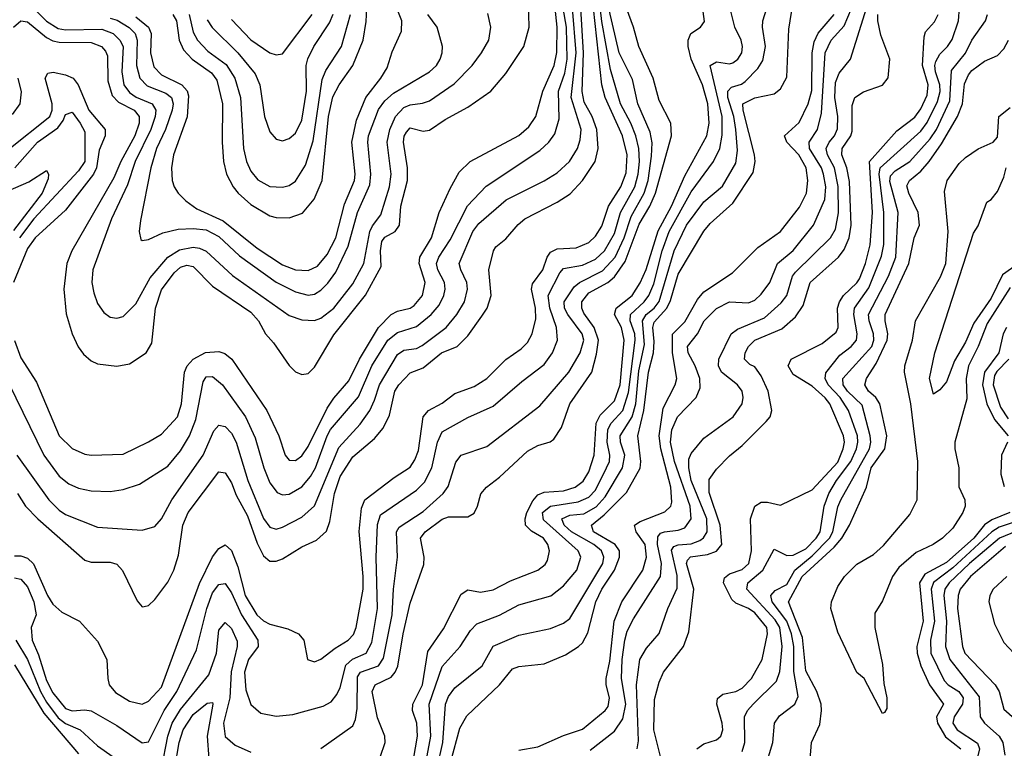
# Model space of a CAD drawing. Header units: inches. Extents: x 884549 to 1028252, y 526810 to 653624.
# Tile 990 of 1056: x 1013226 to 1016312, y 627192 to 629474. Entities that reach past the tile are written whole.
import ezdxf

# ---------------------------------------------------------------- set-up
doc = ezdxf.new("R2010")
doc.units = ezdxf.units.IN
doc.header["$MEASUREMENT"] = 0
doc.layers.add('B0612', color=7, linetype='Continuous')

msp = doc.modelspace()

# ---------------------------------------------------------------- linework, layer by layer
at = {"layer": 'B0612', "color": 5}
for points, elevation in [([(1013210, 627725.5), (1013230, 627720.9), (1013250, 627697.7), (1013270.1, 627649.9), (1013277.4, 627610), (1013261.8, 627570), (1013265, 627530), (1013284.6, 627484.7), (1013310, 627403.6), (1013330, 627365.6), (1013370, 627316.6), (1013390, 627309), (1013430, 627312.4), (1013450, 627309.3), (1013530, 627263.3), (1013610, 627208.9), (1013630, 627211.6), (1013678.4, 627310), (1013718.3, 627370), (1013779.7, 627500.3), (1013812.6, 627630), (1013830, 627678.7), (1013850, 627704.8), (1013870, 627708), (1013890, 627678.9), (1013920.6, 627610), (1013972.8, 627530), (1013973, 627510), (1013943.1, 627470), (1013930.4, 627430), (1013935, 627375), (1013950, 627329.1), (1013981.5, 627301.5), (1014030, 627291.9), (1014082, 627298), (1014176.8, 627323.2), (1014202.5, 627337.5), (1014219.9, 627360.1), (1014230, 627382.4), (1014248.3, 627451.7), (1014269.3, 627470.7), (1014311.5, 627490), (1014330, 627522.9), (1014347.7, 627630), (1014342.7, 627790), (1014347.5, 627892.5), (1014356.7, 627923.3), (1014470, 628000.5), (1014494.6, 628025.4), (1014517.9, 628070), (1014535, 628150), (1014550, 628183), (1014630, 628227.9), (1014710, 628262.7), (1014799.2, 628340.8), (1014870, 628393.8), (1014895.4, 628430), (1014911.2, 628470), (1014908.2, 628510), (1014887.4, 628570), (1014882.4, 628610), (1014919.2, 628680.8), (1014930, 628694.6), (1014990, 628704.5), (1015030, 628723.2), (1015058.2, 628750), (1015090, 628804), (1015108.5, 628870), (1015153.4, 628950), (1015164.6, 628990), (1015168.1, 629030), (1015165.8, 629070), (1015157.1, 629110), (1015141.6, 629150), (1015108.9, 629210), (1015077.5, 629317.5), (1015050, 629468.4), (1015034.2, 629605.8)], 2160), ([(1013210, 628468.9), (1013230, 628414.9), (1013278.8, 628338.8), (1013349.6, 628170), (1013390, 628130.7), (1013430, 628112.5), (1013450, 628110.1), (1013550, 628112.5), (1013630, 628151.3), (1013670, 628175.4), (1013720.9, 628230), (1013733.2, 628270), (1013742, 628370), (1013751, 628390), (1013770, 628410.3), (1013808.4, 628431.6), (1013850, 628434.5), (1013868.5, 628428.5), (1013891, 628410), (1014000.4, 628250), (1014037.7, 628170), (1014057.9, 628110), (1014070, 628094.3), (1014090, 628093.4), (1014110, 628107.3), (1014130, 628136.4), (1014190, 628256.6), (1014210, 628288), (1014257.6, 628342.4), (1014290.7, 628410), (1014350, 628509.7), (1014390, 628550.5), (1014410, 628561.2), (1014450, 628569.7), (1014461.9, 628578.1), (1014488.2, 628610), (1014496.2, 628650), (1014477.8, 628710), (1014479.8, 628730), (1014516.6, 628790), (1014540.1, 628870), (1014574.6, 628945.4), (1014603.7, 628996.3), (1014637.8, 629030), (1014790, 629110.6), (1014822, 629138), (1014843.7, 629170), (1014865.2, 629250), (1014900.5, 629330), (1014909.2, 629370.8), (1014910, 629450), (1014898, 629570)], 2280), ([(1014448.2, 627090), (1014472.9, 627230), (1014470.4, 627270), (1014456.5, 627310), (1014457.8, 627330), (1014488, 627390), (1014505.3, 627494.7), (1014554.3, 627565.7), (1014610, 627674.8), (1014630, 627687.5), (1014670, 627680.3), (1014710, 627687.8), (1014763.9, 627716.1), (1014850, 627749.6), (1014872.3, 627767.7), (1014880.1, 627779.9), (1014886.7, 627810), (1014881.5, 627830), (1014867.1, 627850), (1014830, 627872.2), (1014811, 627890), (1014809.6, 627910), (1014815.5, 627930), (1014833.7, 627966.3), (1014850, 627985.7), (1014870, 627993.5), (1014930, 627998.3), (1014966.4, 628010), (1014992, 628028), (1015010, 628057.5), (1015026.4, 628110), (1015032.2, 628210), (1015044.8, 628235.2), (1015090, 628280.3), (1015107.4, 628330), (1015120.7, 628470), (1015111.5, 628510), (1015090.5, 628550), (1015095.1, 628570), (1015145.4, 628610), (1015170.8, 628649.2), (1015189.1, 628690.9), (1015227.4, 628812.6), (1015268.3, 628890), (1015310, 628985), (1015378.9, 629110), (1015386.8, 629150), (1015382.6, 629210), (1015366.1, 629270), (1015330.5, 629350), (1015320.8, 629390), (1015321.2, 629410), (1015329.7, 629430), (1015359.6, 629450), (1015371.6, 629468.4), (1015358.3, 629570)], 2080), ([(1014534.4, 627130), (1014552.1, 627210), (1014560.6, 627330), (1014570, 627353.4), (1014590, 627381.3), (1014674.9, 627450), (1014710, 627511.2), (1014790, 627546), (1014890, 627566.9), (1014930, 627583.8), (1014950, 627598), (1015053.1, 627770), (1015057, 627790), (1015049.3, 627810), (1015025.5, 627830), (1014955.1, 627870), (1014932.7, 627890), (1014924.9, 627910), (1014950, 627921.5), (1014993.7, 627926.3), (1015032.6, 627947.4), (1015060.7, 627979.3), (1015115.3, 628070), (1015122.9, 628110), (1015109, 628150), (1015107.3, 628170), (1015145.4, 628230), (1015156.7, 628270), (1015166.3, 628373.7), (1015183.7, 628456.3), (1015177.5, 628530), (1015189.4, 628550), (1015213.9, 628570), (1015230, 628590.5), (1015277.1, 628750), (1015315.9, 628830), (1015370, 628903.1), (1015428.2, 628951.8), (1015470, 629024), (1015475.7, 629064.3), (1015470.4, 629129.6), (1015463.6, 629170), (1015445.5, 629230), (1015445.7, 629250), (1015457.2, 629262.8), (1015488.1, 629271.9), (1015499.6, 629280.4), (1015539.7, 629320.3), (1015554.7, 629345.3), (1015563, 629390), (1015553.4, 629450), (1015555.4, 629470), (1015586.8, 629573.2)], 2040), ([(1014170, 627190.7), (1014270, 627262.3), (1014278.5, 627281.5), (1014284.1, 627315.9), (1014284.6, 627415.4), (1014294.5, 627430), (1014350, 627450), (1014366.5, 627473.5), (1014393.6, 627610), (1014397.7, 627690), (1014409.6, 627790.4), (1014407.1, 627870), (1014415.5, 627884.5), (1014490, 627933.2), (1014553.4, 627990), (1014568.4, 628011.6), (1014592.6, 628087.4), (1014610, 628109.4), (1014690, 628137.2), (1014855.6, 628264.4), (1014946.6, 628370), (1014982.7, 628430), (1014993.5, 628470), (1014988.6, 628490), (1014943.8, 628550), (1014933.8, 628570), (1014932.6, 628590), (1014963.3, 628636.7), (1014980.6, 628650), (1015052.6, 628687.4), (1015092.5, 628730), (1015120.6, 628790), (1015142.4, 628857.6), (1015183.4, 628930), (1015195.7, 628970), (1015206.4, 629046.4), (1015207.9, 629087.9), (1015201.8, 629121.8), (1015163.1, 629210), (1015146.5, 629286.5), (1015105, 629370), (1015062.7, 629550)], 2140), ([(1015013.8, 627186.2), (1015090, 627245.4), (1015116.4, 627283.6), (1015125.4, 627330), (1015112.4, 627410), (1015113.8, 627470), (1015122.7, 627530), (1015130, 627558), (1015150, 627597.1), (1015233.7, 627730), (1015237.3, 627770), (1015225.1, 627830), (1015225.6, 627854.4), (1015234.3, 627865.7), (1015246.4, 627870), (1015290, 627874.8), (1015310, 627882.5), (1015330.8, 627910), (1015327.2, 627950), (1015277.7, 628090), (1015266, 628150), (1015270, 628188.9), (1015288, 628230), (1015345.7, 628290), (1015359, 628321), (1015357.7, 628350), (1015342.8, 628390), (1015320.5, 628430), (1015318.7, 628450), (1015350, 628489.4), (1015370.8, 628530), (1015410, 628569.2), (1015450, 628589.7), (1015510, 628587.3), (1015530, 628595.7), (1015550, 628613.8), (1015577.3, 628650), (1015600.6, 628710), (1015650, 628750.5), (1015714.2, 628830), (1015748.8, 628910), (1015752.1, 628950), (1015744.6, 628990), (1015739, 629010), (1015700.8, 629070), (1015700.1, 629090), (1015726.5, 629130), (1015738.9, 629181.1), (1015750, 629370), (1015769.3, 629410), (1015810, 629454.4), (1015855.6, 629564.4)], 1960), ([(1013170, 628378.9), (1013301.5, 628110), (1013350, 628044.2), (1013380.5, 628019.5), (1013410, 628005.9), (1013450, 627997.7), (1013510, 627996.2), (1013550, 628001.7), (1013601.4, 628018.6), (1013690, 628075), (1013730, 628123.5), (1013758.2, 628170), (1013778.4, 628221.6), (1013801, 628339), (1013810, 628355.1), (1013830, 628355.7), (1013861.6, 628330), (1013933.7, 628230), (1013963.9, 628163.9), (1013990.8, 628070), (1014010, 628022.7), (1014033.3, 627993.3), (1014050, 627985.7), (1014070, 627987.2), (1014110, 628011), (1014137.2, 628042.8), (1014153.1, 628070), (1014189.3, 628170), (1014200.4, 628190), (1014287.5, 628292.5), (1014330, 628390), (1014380.2, 628470), (1014410, 628494.2), (1014470, 628513.2), (1014515.4, 628550), (1014540.3, 628579.7), (1014555.4, 628610), (1014559.4, 628630), (1014557.2, 628650), (1014536.2, 628690), (1014532.4, 628710), (1014539.2, 628730), (1014575.4, 628784.6), (1014628.9, 628891), (1014688.2, 628951.8), (1014856.4, 629063.6), (1014884.1, 629090), (1014903.5, 629116.5), (1014917, 629163), (1014914.7, 629250), (1014934.2, 629305.8), (1014942.2, 629350), (1014939.6, 629450), (1014929.7, 629510)], 2260), ([(1013206.1, 629450), (1013230, 629470.1), (1013250, 629466.4), (1013310, 629418), (1013330, 629407.3), (1013350, 629402.8), (1013450, 629402.2), (1013482.8, 629390), (1013495.4, 629375.4), (1013500.8, 629360.8), (1013501.8, 629281.8), (1013516, 629236), (1013535.7, 629215.7), (1013584.4, 629190), (1013600.5, 629170), (1013600.7, 629150), (1013586.8, 629110), (1013542.7, 629030), (1013521.4, 628978.6), (1013389.7, 628750), (1013373.9, 628710), (1013364.4, 628630), (1013371.9, 628551.9), (1013390.6, 628490), (1013409.5, 628449.5), (1013426.4, 628426.4), (1013450, 628404.7), (1013470, 628395.5), (1013530, 628388.9), (1013570, 628395.4), (1013622.2, 628430), (1013639.6, 628460.4), (1013651.5, 628570), (1013670, 628627.1), (1013710, 628681), (1013730, 628698.9), (1013750, 628704.6), (1013770, 628700.2), (1013830, 628639.1), (1013950, 628557.7), (1013974, 628530), (1013996.3, 628490), (1014021.7, 628461.7), (1014070, 628390.1), (1014090, 628370.8), (1014110, 628362), (1014130, 628365.3), (1014150, 628385.3), (1014210, 628486.3), (1014310, 628610.6), (1014358.9, 628701.1), (1014357.1, 628750), (1014361.4, 628778.6), (1014370, 628792.2), (1014402.9, 628810), (1014416.2, 628830), (1014420.1, 628890), (1014441, 628970), (1014441.2, 629010), (1014428.7, 629090), (1014431.1, 629108.9), (1014438.3, 629121.7), (1014450, 629134.6), (1014490, 629124.9), (1014510, 629127.7), (1014559.1, 629160.9), (1014630, 629200.1), (1014702.5, 629250), (1014750, 629305.3), (1014805.8, 629390), (1014822.7, 629450), (1014820.6, 629530)], 2320), ([(1013210, 627794.6), (1013230, 627794.2), (1013250, 627786.9), (1013269.4, 627769.4), (1013313.3, 627670), (1013330, 627643.5), (1013358, 627618), (1013413.2, 627590), (1013470, 627527.4), (1013499.3, 627470), (1013501.9, 627410), (1013506.9, 627390), (1013525.9, 627365.9), (1013570, 627338.8), (1013610, 627330.1), (1013630, 627339.1), (1013670, 627383.3), (1013790, 627707.8), (1013830, 627790.8), (1013850, 627817.9), (1013870, 627829), (1013890, 627811.3), (1013910, 627759.8), (1013933.1, 627670), (1013969.6, 627609.6), (1013990, 627591.2), (1014010, 627580.7), (1014066.2, 627566.2), (1014099.5, 627550), (1014116, 627530), (1014128, 627470), (1014150, 627462), (1014170, 627470.3), (1014214.5, 627505.5), (1014254.9, 627530), (1014271.7, 627548.3), (1014280.4, 627570), (1014302.4, 627690), (1014302.8, 627730), (1014289.7, 627870.3), (1014296.7, 627943.3), (1014307.3, 627970), (1014399.8, 628040.2), (1014450, 628072.3), (1014464.8, 628095.2), (1014475.5, 628124.5), (1014490.2, 628229.8), (1014507.3, 628250), (1014550, 628272.1), (1014590, 628302.7), (1014650, 628324.8), (1014690, 628350.1), (1014750, 628409), (1014797.2, 628442.8), (1014817.2, 628462.8), (1014832, 628490), (1014843.2, 628536.8), (1014842.2, 628570), (1014829.7, 628630), (1014833.2, 628646.8), (1014865.4, 628690), (1014879.2, 628730), (1014890, 628745.3), (1014910, 628756), (1014970, 628759.4), (1015010, 628776), (1015030, 628796), (1015050, 628826.5), (1015071.4, 628890), (1015110, 628950.6), (1015126.3, 628993.7), (1015130, 629050), (1015115, 629110), (1015061.2, 629230), (1015050, 629270), (1015024.5, 629510)], 2180), ([(1013217.2, 628110), (1013317.4, 627970), (1013350, 627937.2), (1013370, 627924.3), (1013470, 627883.8), (1013610, 627874.4), (1013650, 627886.7), (1013670, 627910.2), (1013702.6, 627970), (1013801.2, 628110), (1013834, 628186), (1013850, 628203.7), (1013870, 628199), (1013890, 628178.2), (1013904.4, 628150), (1013941.4, 628030), (1013990, 627911.8), (1014010, 627884.3), (1014030, 627878.4), (1014050, 627884.4), (1014110, 627915.7), (1014150, 627950.7), (1014226, 628134), (1014292.7, 628207.3), (1014322.9, 628250), (1014338.3, 628281.7), (1014353.1, 628330), (1014410, 628425.4), (1014430, 628439), (1014470, 628443.5), (1014486.9, 628453.1), (1014562.9, 628510), (1014596.2, 628550), (1014619.9, 628590), (1014629.6, 628630), (1014627.3, 628650), (1014608, 628690), (1014603.4, 628710), (1014646.4, 628810), (1014664.5, 628835.5), (1014750.2, 628909.8), (1014870, 628969.2), (1014910, 628993.8), (1014948.7, 629030), (1014974.2, 629070), (1014982.7, 629097.3), (1014985.3, 629130), (1014953.9, 629230), (1014970.4, 629370), (1014958.6, 629510)], 2240), ([(1013219, 627990), (1013244.2, 627950), (1013283.3, 627910), (1013430, 627780.8), (1013450, 627774.1), (1013510, 627774.1), (1013530, 627768), (1013548.4, 627748.4), (1013593.7, 627653.7), (1013610, 627634.9), (1013615.8, 627635.8), (1013630, 627638.5), (1013650, 627658), (1013690, 627712.5), (1013709.3, 627750), (1013723.6, 627796.4), (1013737, 627890), (1013754.5, 627930), (1013850, 628057.2), (1013870, 628054.8), (1013890, 628023.2), (1013904.7, 627984.7), (1013939.5, 627919.5), (1013970, 627834), (1013990, 627794.5), (1014010, 627777.7), (1014030, 627777.3), (1014050, 627785.2), (1014110, 627822.9), (1014156.4, 627843.6), (1014188, 627872), (1014198.3, 627901.7), (1014212.2, 627990), (1014230, 628042.6), (1014270, 628104), (1014338, 628162), (1014365.4, 628194.6), (1014384.5, 628235.5), (1014401.3, 628310), (1014413.7, 628330), (1014450, 628367.1), (1014490, 628382.9), (1014548.1, 628430), (1014597.3, 628450), (1014630, 628483.9), (1014674.8, 628545.2), (1014690.8, 628570), (1014703.6, 628610), (1014695.8, 628690), (1014710.4, 628749.6), (1014718.2, 628761.8), (1014750, 628787.4), (1014788, 628832), (1014809.2, 628850), (1014910, 628902.1), (1014951.5, 628928.5), (1014990, 628970.1), (1015029.2, 629030), (1015039, 629070), (1015035.1, 629130), (1015020.1, 629170), (1014995.1, 629215.1), (1014988.7, 629248.7), (1014993.2, 629370), (1014984.6, 629510)], 2220), ([(1013250, 629529), (1013310, 629469.5), (1013346.5, 629446.5), (1013370, 629442.2), (1013483.5, 629443.5), (1013518.5, 629430), (1013539.6, 629410), (1013549.8, 629390), (1013546.1, 629310), (1013552.3, 629270), (1013570, 629245.1), (1013591.2, 629231.2), (1013641, 629210), (1013652.7, 629190), (1013650.7, 629170), (1013636.9, 629130), (1013587.9, 629030), (1013563.4, 628956.6), (1013513.8, 628850), (1013455, 628690), (1013452.5, 628650), (1013458, 628618), (1013470, 628584.6), (1013490, 628556.1), (1013510, 628541.8), (1013530, 628538.4), (1013550, 628544.3), (1013590, 628584.1), (1013635.2, 628664.8), (1013690.2, 628729.8), (1013727.1, 628752.9), (1013770, 628761), (1013790, 628758.4), (1013810, 628749.1), (1013892.6, 628672.6), (1014070, 628547.5), (1014110, 628533.6), (1014150, 628531.9), (1014170, 628538.6), (1014210, 628570.1), (1014270, 628646.5), (1014304.9, 628710), (1014322.8, 628810), (1014331.6, 628828.4), (1014357.9, 628862.1), (1014385, 628950), (1014390, 628990), (1014377.2, 629090), (1014386.3, 629130), (1014404.1, 629170), (1014430, 629198.3), (1014450, 629207.3), (1014488.2, 629211.8), (1014510, 629219.4), (1014587.3, 629272.7), (1014643.9, 629330), (1014673.6, 629370), (1014696, 629410), (1014702.6, 629450), (1014692.7, 629492.7)], 2340), ([(1013590, 629482.2), (1013629.8, 629450), (1013637.6, 629430), (1013636.3, 629370), (1013646, 629326), (1013670, 629300.8), (1013734.6, 629270), (1013751, 629251), (1013755.5, 629235.5), (1013750.5, 629169.5), (1013707.8, 629050), (1013701.4, 629010), (1013703.6, 628970), (1013709.7, 628949.7), (1013722.4, 628930), (1013746.5, 628906.5), (1013781.3, 628881.3), (1013863.2, 628843.2), (1013970, 628757.8), (1014050, 628705.7), (1014090, 628690.1), (1014130, 628688.1), (1014158.8, 628701.2), (1014190, 628738), (1014217, 628790), (1014243.9, 628896.1), (1014275.4, 628970), (1014277.2, 628990), (1014267.4, 629090), (1014281.5, 629158.5), (1014310.5, 629229.5), (1014358.1, 629290), (1014377.3, 629322.7), (1014393, 629373), (1014422.6, 629437.4), (1014423.5, 629470), (1014399.2, 629530)], 2380), ([(1013706.1, 629490), (1013717.1, 629470), (1013725.7, 629410), (1013739.6, 629379.6), (1013766, 629350), (1013826.8, 629306.8), (1013843.7, 629283.7), (1013861.5, 629210), (1013860.2, 629090), (1013864.5, 629030), (1013874.4, 628990), (1013895.4, 628950), (1013910.9, 628930), (1013950, 628895), (1014010, 628859.7), (1014030, 628853.6), (1014070, 628852.8), (1014112, 628868), (1014148.9, 628911.1), (1014173.7, 628970), (1014194.1, 629170), (1014207.8, 629232.2), (1014227.1, 629270), (1014270, 629330), (1014302.3, 629410), (1014312.1, 629467.9), (1014313.8, 629510)], 2420), ([(1014356.1, 627163.9), (1014371.6, 627210), (1014370.3, 627230), (1014346.9, 627286.9), (1014331, 627370), (1014340.4, 627390), (1014390, 627414.7), (1014403, 627430), (1014411.1, 627448.9), (1014427.3, 627550), (1014450, 627646.5), (1014492.5, 627767.5), (1014493.4, 627790), (1014482.3, 627850), (1014497.1, 627870), (1014550, 627909.3), (1014570, 627916.2), (1014630, 627916.6), (1014650, 627927.9), (1014661.2, 627950), (1014671.2, 627988.8), (1014688.9, 628010), (1014730, 628040.5), (1014817.9, 628122.1), (1014850, 628139.6), (1014888.6, 628151.4), (1014899.7, 628160.3), (1014923.8, 628196.2), (1014949.6, 628270.5), (1015019.5, 628370), (1015034, 628426), (1015039.5, 628470), (1015026, 628510), (1014994, 628554), (1014987.5, 628570), (1014987.8, 628590), (1015010, 628618), (1015069, 628651), (1015090, 628668.7), (1015123.3, 628716.7), (1015167.2, 628832.8), (1015200.7, 628890), (1015218.1, 628930), (1015268.6, 629110), (1015266.7, 629150), (1015230, 629221), (1015211.3, 629290), (1015166.4, 629390), (1015150, 629450.7), (1015119.9, 629530)], 2120), ([(1014488.6, 627090), (1014514.6, 627230), (1014509.7, 627330), (1014550, 627447.8), (1014606.2, 627510), (1014639.3, 627560.7), (1014658.9, 627581.1), (1014730, 627608.3), (1014790, 627640.5), (1014890.9, 627669.1), (1014930, 627700.4), (1014972.4, 627750), (1014984.6, 627790), (1014976, 627810), (1014867.2, 627907.2), (1014863.9, 627930), (1014890, 627950), (1014976.5, 627963.5), (1015010, 627978.2), (1015030, 628000.3), (1015065.4, 628070), (1015074, 628090), (1015075.8, 628110), (1015067.3, 628150), (1015069, 628190), (1015079.6, 628210), (1015115.9, 628250), (1015133.9, 628306.1), (1015154.9, 628470), (1015153.6, 628490), (1015139.4, 628530), (1015140.2, 628550), (1015183.5, 628590), (1015197.7, 628610), (1015213.4, 628646.6), (1015239.6, 628750), (1015261.3, 628810), (1015330, 628934.4), (1015400.3, 629030), (1015419.8, 629070), (1015427.6, 629112.4), (1015427.8, 629170), (1015389.9, 629330), (1015410, 629341.5), (1015450, 629334.9), (1015461, 629339), (1015477, 629350), (1015489.2, 629370), (1015491.5, 629390), (1015486.9, 629410), (1015467.3, 629450), (1015446.5, 629533.5)], 2060), ([(1014576.7, 627150), (1014604.9, 627255.1), (1014626.9, 627293.1), (1014729.4, 627390), (1014770, 627440.4), (1014790, 627448.2), (1014870, 627456.2), (1014936.1, 627483.9), (1014977.7, 627510), (1014990, 627522.3), (1015006.8, 627553.2), (1015031.4, 627650), (1015050.6, 627690), (1015090.4, 627750), (1015105.6, 627790), (1015105.4, 627810), (1015092.2, 627830), (1015024.1, 627870), (1015018.2, 627890), (1015057.5, 627922.5), (1015127.6, 627992.4), (1015170.6, 628069.4), (1015172.8, 628090), (1015163.7, 628170), (1015182, 628250), (1015196.9, 628370), (1015212.4, 628430), (1015214.4, 628465.6), (1015209.7, 628510), (1015214.2, 628525.9), (1015254, 628570), (1015265.7, 628594.3), (1015290, 628676.6), (1015370, 628811.2), (1015390, 628835.7), (1015460.9, 628899.1), (1015524.6, 628995.4), (1015530.7, 629029.3), (1015528.6, 629050), (1015493.1, 629190), (1015492.2, 629210), (1015530, 629229.2), (1015590, 629241.5), (1015610, 629256.8), (1015630, 629294), (1015636.3, 629443.7), (1015650, 629528.2)], 2020), ([(1015161.6, 627190), (1015165.4, 627214.6), (1015158.6, 627390), (1015169.6, 627470), (1015190, 627505.3), (1015230, 627551.2), (1015257, 627630), (1015286.6, 627693.4), (1015286.9, 627733.1), (1015268.2, 627811.8), (1015276.5, 627823.5), (1015290, 627829.2), (1015330, 627832.5), (1015357.4, 627842.6), (1015369.2, 627850.7), (1015380.1, 627870), (1015379.1, 627910), (1015330.8, 628030), (1015322.5, 628070), (1015322.9, 628097.1), (1015330, 628115.3), (1015370, 628162.8), (1015461.6, 628230), (1015490.4, 628270), (1015493.4, 628290), (1015489.9, 628310), (1015475.9, 628330), (1015425.7, 628370), (1015416, 628390), (1015416.9, 628410), (1015455.9, 628490), (1015475.2, 628504.8), (1015560.1, 628539.9), (1015612.7, 628587.3), (1015630, 628610.2), (1015647.9, 628670), (1015657, 628683), (1015767.2, 628790), (1015782.8, 628817.2), (1015791.6, 628868.4), (1015791.4, 628951.4), (1015779.9, 629010), (1015758, 629050), (1015753.1, 629070), (1015762.5, 629090), (1015779.9, 629110), (1015788.5, 629131.5), (1015789.7, 629170), (1015780.5, 629230), (1015783.1, 629276.9), (1015793.8, 629306.2), (1015829.3, 629350), (1015879.4, 629510)], 1940), ([(1015490, 627181.6), (1015498.8, 627210), (1015497.6, 627290), (1015506.9, 627310), (1015524.7, 627330), (1015597.7, 627402.3), (1015607.9, 627432.1), (1015615.9, 627510), (1015608.5, 627570), (1015593.6, 627593.6), (1015504.6, 627690), (1015507.5, 627710), (1015554.9, 627750), (1015590, 627814.9), (1015630, 627795.1), (1015650, 627796.7), (1015690, 627816.7), (1015722.2, 627850), (1015734.3, 627870), (1015746.8, 627950), (1015761.9, 627990), (1015785.5, 628030), (1015830.2, 628089.8), (1015848.3, 628130), (1015852.9, 628150), (1015851.1, 628170), (1015823, 628250), (1015797.2, 628290), (1015759.4, 628330), (1015750.2, 628350), (1015752.1, 628367.9), (1015796.7, 628423.3), (1015832, 628450), (1015848.2, 628470), (1015850.7, 628490), (1015839.6, 628550), (1015841.8, 628570), (1015886.7, 628633.3), (1015927.1, 628732.9), (1015933.6, 628770), (1015934.2, 628870), (1015919.5, 628990), (1015923, 629010), (1016050, 629124.7), (1016070, 629151.3), (1016102.4, 629217.6), (1016111, 629249), (1016109.8, 629270), (1016096.3, 629310), (1016094.1, 629330), (1016097.6, 629342.4), (1016110, 629366), (1016134.1, 629390), (1016148.4, 629411.6), (1016167.8, 629470), (1016171.7, 629511.7)], 1860), ([(1013510, 629478.7), (1013531.7, 629471.7), (1013568.9, 629448.9), (1013587.9, 629430), (1013594.5, 629410), (1013592.2, 629330), (1013602.2, 629290), (1013626, 629266), (1013683.6, 629243.6), (1013701.9, 629230), (1013707.2, 629210), (1013704, 629190), (1013683, 629130), (1013655.1, 629070), (1013636.9, 629010), (1013604.8, 628844.8), (1013600.7, 628810), (1013605.5, 628785.5), (1013610, 628781.6), (1013630, 628784.7), (1013674.2, 628805.7), (1013722.9, 628817.1), (1013770, 628820), (1013810, 628815.5), (1013850, 628794.5), (1013914.4, 628734.4), (1014030, 628651.4), (1014090, 628621.3), (1014130, 628610.9), (1014150, 628613.9), (1014170, 628626.2), (1014191.8, 628648.2), (1014217, 628683), (1014255.6, 628764.4), (1014284.6, 628870), (1014323.3, 628956.7), (1014326.7, 628990), (1014316.8, 629090), (1014319.1, 629110), (1014350, 629192.2), (1014370, 629219.8), (1014397, 629243), (1014510.5, 629310), (1014532.7, 629330), (1014543.4, 629350), (1014550.4, 629370), (1014551.1, 629390), (1014534.2, 629450), (1014505.2, 629490)], 2360), ([(1013757.1, 629490), (1013770, 629434.4), (1013783.5, 629410), (1013815.1, 629375.1), (1013873.3, 629333.3), (1013899.9, 629290), (1013917.6, 629230), (1013926.9, 629070), (1013936.5, 629030), (1013950, 628999.7), (1013972, 628972), (1014010, 628951.3), (1014050, 628949), (1014070, 628954.6), (1014090, 628968.1), (1014121.8, 629018.2), (1014145.9, 629094.1), (1014173.5, 629286.5), (1014185, 629315), (1014234.7, 629390), (1014263.2, 629490)], 2440), ([(1013813.6, 629473.6), (1013828.9, 629448.9), (1013909.7, 629369.7), (1013963.6, 629303.6), (1013978.5, 629270), (1013993.3, 629170), (1014010, 629122.7), (1014030, 629099.7), (1014050, 629094.7), (1014070, 629101.7), (1014090, 629118.6), (1014110, 629159), (1014124.6, 629250), (1014124.3, 629330), (1014128.5, 629351.5), (1014147.5, 629390), (1014196.5, 629463.5), (1014208.8, 629491.2)], 2460), ([(1013890, 629474.4), (1013950, 629411), (1014010, 629370.1), (1014030, 629363.5), (1014050, 629367.2), (1014142.2, 629490)], 2480), ([(1014790, 627185.9), (1014850, 627195.8), (1014930, 627231.3), (1014990, 627251.9), (1015060.5, 627310), (1015070, 627322.7), (1015073.9, 627350), (1015063.5, 627390), (1015064, 627410), (1015075.4, 627464.6), (1015089.4, 627590), (1015113.4, 627650), (1015179.3, 627750), (1015190.2, 627789.8), (1015186.3, 627830), (1015157.6, 627870), (1015152.5, 627890), (1015170, 627901.8), (1015247.5, 627932.5), (1015266.7, 627950), (1015270, 627962.4), (1015266.7, 628010), (1015235.2, 628130), (1015230, 628170), (1015242.6, 628257.4), (1015280.2, 628330), (1015285.4, 628350), (1015272.3, 628430), (1015271.6, 628488.4), (1015310, 628527.8), (1015350, 628596.9), (1015370, 628621.2), (1015459.7, 628680.3), (1015539.4, 628760.6), (1015610, 628810.1), (1015670, 628886.3), (1015691.7, 628930), (1015696.4, 628970), (1015691, 629010), (1015667.5, 629050), (1015629.7, 629090), (1015622.4, 629110), (1015668.6, 629151.4), (1015697.5, 629210), (1015708.1, 629251.9), (1015710, 629370), (1015716.2, 629403.8), (1015728.7, 629431.3), (1015778.6, 629490)], 1980), ([(1015234.5, 627165.5), (1015213.5, 627250), (1015215.9, 627344.1), (1015230, 627398.9), (1015243.8, 627430), (1015306.3, 627510), (1015323.1, 627556.9), (1015339.1, 627690), (1015315.7, 627770), (1015318.8, 627781.2), (1015328.2, 627791.8), (1015381.2, 627798.8), (1015410, 627808.6), (1015426.5, 627830), (1015421.3, 627890), (1015386.9, 627993.1), (1015386.8, 628033.2), (1015410, 628066.4), (1015450, 628108), (1015490, 628139.6), (1015565.3, 628214.8), (1015577.8, 628230), (1015583.2, 628250), (1015571.3, 628310), (1015550, 628358.6), (1015530, 628386.2), (1015514.1, 628394.1), (1015497.5, 628410), (1015499.3, 628430), (1015509.6, 628450.4), (1015530, 628469.8), (1015614.2, 628505.8), (1015657.4, 628542.6), (1015681.1, 628578.9), (1015703.7, 628650), (1015792.3, 628730), (1015810, 628753.9), (1015825, 628790), (1015832.2, 628830), (1015826.9, 628966.9), (1015817.7, 629010), (1015802.2, 629050), (1015804, 629070), (1015831, 629110), (1015835, 629125), (1015834.8, 629205.2), (1015843.6, 629230), (1015870, 629248), (1015930, 629268.2), (1015948, 629292), (1015953.2, 629350), (1015924.9, 629424.9), (1015915.3, 629470), (1015915.5, 629490)], 1920), ([(1015348.4, 627190), (1015370, 627205.9), (1015410, 627218), (1015422.8, 627230), (1015429.4, 627250), (1015427.7, 627270), (1015410.5, 627329.4), (1015412.5, 627347.5), (1015430, 627361.1), (1015470, 627369.3), (1015490, 627379.7), (1015519.6, 627410), (1015552.4, 627470), (1015569.7, 627550), (1015567.9, 627570), (1015530, 627615.5), (1015510, 627629.5), (1015470, 627645.7), (1015457.3, 627657.3), (1015431.2, 627710), (1015434.9, 627725.1), (1015450, 627738.2), (1015490, 627752), (1015510.9, 627770), (1015519.6, 627810), (1015516.7, 627910), (1015530, 627950.1), (1015550, 627962.3), (1015570, 627962.2), (1015610, 627952.9), (1015710, 628000.8), (1015790, 628087.6), (1015807.1, 628130), (1015810.9, 628150), (1015807.7, 628170), (1015764.5, 628270), (1015750, 628289.5), (1015710, 628325.4), (1015650, 628362.5), (1015633.9, 628390), (1015643.9, 628410), (1015740.5, 628459.5), (1015784.8, 628495.2), (1015791.3, 628510), (1015789.2, 628570), (1015794.9, 628590), (1015808, 628610), (1015850, 628649.7), (1015857.6, 628662.4), (1015876.7, 628710), (1015891.7, 628768.3), (1015899, 628870), (1015888.8, 629030), (1015974.8, 629125.2), (1016031.3, 629168.7), (1016050, 629194.6), (1016070, 629237.3), (1016073, 629270), (1016055.8, 629330), (1016060.5, 629419.5), (1016064.2, 629435.8), (1016093.3, 629466.8), (1016104.1, 629490)], 1880), ([(1015561.8, 627130), (1015586.3, 627210), (1015591.9, 627270), (1015607, 627293), (1015655.2, 627330), (1015665.6, 627354.4), (1015652, 627432), (1015652, 627510), (1015644.3, 627550), (1015629.7, 627590), (1015583.9, 627650), (1015579.8, 627670), (1015593.7, 627686.3), (1015630, 627704.6), (1015654.9, 627750), (1015710, 627794.4), (1015764, 627850), (1015773.9, 627870), (1015790, 627948.2), (1015799.1, 627970), (1015888.7, 628130), (1015893.8, 628150), (1015891.7, 628170), (1015866.1, 628266.1), (1015820.1, 628310), (1015806.5, 628330), (1015805.6, 628350), (1015896.5, 628450), (1015902.9, 628470), (1015901.7, 628490), (1015887.9, 628530), (1015886.2, 628550), (1015949, 628670), (1015971.7, 628730), (1015979.4, 628870), (1015952.9, 628967.1), (1015955.4, 628984.6), (1015970, 629000.6), (1016015.1, 629030), (1016079.2, 629100.8), (1016099.6, 629130), (1016140.6, 629219.4), (1016145.8, 629314.2), (1016190, 629368.6), (1016210, 629409.5), (1016252.8, 629470), (1016258.6, 629490)], 1840), ([(1015698.4, 627090), (1015707.1, 627210), (1015733.7, 627266.3), (1015738.8, 627310), (1015737.3, 627330), (1015723.7, 627370), (1015690, 627434.4), (1015678.9, 627538.9), (1015635.2, 627650), (1015677.7, 627730), (1015778.3, 627821.7), (1015802.9, 627850), (1015826, 627890), (1015880.1, 628010), (1015894, 628070), (1015937.5, 628130), (1015943.6, 628170), (1015921.1, 628270), (1015908.6, 628290), (1015886.3, 628310), (1015874.7, 628330), (1015880.1, 628350), (1015910, 628397.2), (1015944.2, 628470), (1015946.4, 628490), (1015937.8, 628530), (1015938.4, 628550), (1016012.3, 628710), (1016029.2, 628790), (1016046.2, 628830), (1016041.9, 628870), (1016012.1, 628930), (1016006.7, 628953.3), (1016014.8, 628970), (1016050, 628999.6), (1016076, 629030), (1016114.8, 629085.2), (1016165.5, 629170), (1016180.2, 629210), (1016186.9, 629273.1), (1016199.4, 629300.6), (1016210, 629314.2), (1016250, 629344.2), (1016290, 629361.7), (1016310, 629382.6), (1016324.6, 629410)], 1820), ([(1013191.8, 629068.2), (1013320.9, 629170), (1013328.1, 629190), (1013327.8, 629210), (1013305.9, 629290), (1013314.1, 629305.9), (1013331.2, 629308.8), (1013370, 629301.1), (1013393.4, 629290), (1013409.2, 629269.2), (1013442.5, 629190), (1013494, 629130), (1013493.6, 629110), (1013474.7, 629065.3), (1013467.2, 629010), (1013457, 628990), (1013370, 628876.7), (1013274.8, 628790), (1013250, 628756.6), (1013206.4, 628650)], 2280), ([(1013203.4, 629176.6), (1013228, 629210), (1013231.9, 629248.1), (1013221.2, 629290)], 2320), ([(1013210.8, 629010), (1013281.6, 629090), (1013345.3, 629134.7), (1013362.6, 629157.4), (1013370, 629177.2), (1013390, 629183.5), (1013415.9, 629150), (1013430, 629122.6), (1013430, 629029.8), (1013410, 629000.5), (1013270, 628849.5), (1013225.5, 628790)], 2260), ([(1016330, 628635.2), (1016257.6, 628522.4), (1016230.1, 628450.1), (1016199.4, 628390), (1016191.8, 628350), (1016194.3, 628285.7), (1016157.1, 628150), (1016156.8, 628130), (1016169.4, 628070), (1016169.5, 628010.5), (1016188.2, 627970), (1016189.2, 627950), (1016182.1, 627930), (1016150, 627881.1), (1016118.4, 627850), (1016088.4, 627830), (1016035.1, 627804.9), (1015981.6, 627758.4), (1015961.2, 627730), (1015930, 627654), (1015905.6, 627614.4), (1015906, 627570), (1015930, 627454), (1015934.3, 627394.3), (1015943.9, 627350), (1015943.4, 627316.6), (1015936.7, 627303.3), (1015930, 627300.9), (1015872, 627410), (1015850, 627428.7), (1015790, 627555.1), (1015767.7, 627630), (1015769.7, 627650), (1015790, 627698.4), (1015810.8, 627730), (1015850, 627768.6), (1015901.3, 627798.7), (1015933.2, 627826.8), (1016015.6, 627924.4), (1016038.5, 627970), (1016040.7, 628090), (1016018.9, 628270), (1015998.4, 628370), (1015999.9, 628390), (1016023.7, 628470), (1016033.7, 628530), (1016111.3, 628668.7), (1016128.4, 628710), (1016135.9, 628810), (1016124.7, 628935.3), (1016132.9, 628970), (1016170, 629023), (1016190, 629042.1), (1016230, 629069.4), (1016276.5, 629090), (1016290, 629105.9), (1016294.9, 629170), (1016330, 629198.2)], 1780), ([(1013190, 628937.9), (1013254.4, 628965.6), (1013310, 629001.3), (1013316.8, 628990), (1013315.5, 628975.5), (1013296.7, 628930), (1013206.1, 628813.9)], 2240), ([(1016370, 628719.4), (1016305.7, 628674.3), (1016270, 628601.7), (1016216.5, 628523.5), (1016190, 628463.2), (1016155.1, 628404.9), (1016130, 628339.7), (1016110, 628314.3), (1016090, 628300.5), (1016077.3, 628350), (1016094.1, 628430), (1016215, 628804.9), (1016230, 628827.7), (1016257.4, 628902.6), (1016270, 628910.4), (1016290, 628935.5), (1016310, 628980.5), (1016317.4, 629010)], 1760), ([(1016318.1, 628510), (1016308, 628490), (1016294.7, 628430), (1016249.6, 628370), (1016243.7, 628330), (1016256.9, 628270), (1016281.4, 628221.4), (1016323.6, 628170)], 1820), ([(1016325.5, 628410), (1016287.8, 628372.2), (1016281.2, 628358.8), (1016276.8, 628330), (1016299.9, 628259.9), (1016323.4, 628223.4)], 1840), ([(1016322.1, 628150), (1016302.5, 628110), (1016300.9, 628050), (1016311.7, 628011.7)], 1820), ([(1016328.9, 627930), (1016272.9, 627907.1), (1016250, 627891.2), (1016215.8, 627850), (1016130, 627773.4), (1016063.1, 627736.9), (1016046.4, 627710), (1016056.9, 627590), (1016037.7, 627510), (1016038.3, 627490), (1016049.9, 627449.9), (1016077.6, 627390), (1016121.1, 627330), (1016099, 627290), (1016101.8, 627270), (1016127.1, 627227.1), (1016175.6, 627190)], 1820), ([(1016385.7, 627914.3), (1016295.8, 627884.2), (1016272.6, 627870), (1016150, 627756.5), (1016090, 627710.5), (1016082.9, 627690), (1016093.3, 627590), (1016080.6, 627530), (1016081.7, 627490), (1016123.6, 627403.6), (1016136, 627390), (1016169.3, 627369.3), (1016182.3, 627350), (1016180.9, 627330), (1016155, 627290), (1016150.8, 627270), (1016163.5, 627250), (1016227.5, 627207.5), (1016233.9, 627190), (1016218.8, 627130), (1016225.2, 627105.2), (1016270, 627082.2), (1016311.2, 627051.2), (1016352, 627030)], 1840), ([(1016350, 627871.5), (1016297.1, 627850), (1016202.1, 627770), (1016139.2, 627710), (1016125.5, 627690), (1016122.3, 627670), (1016130, 627590), (1016127.2, 627510), (1016140.6, 627470), (1016233, 627353), (1016235.9, 627290), (1016250, 627270.1), (1016296, 627230), (1016306.9, 627210), (1016313.4, 627170)], 1860), ([(1016315.8, 627824.2), (1016205.6, 627730), (1016173.5, 627690), (1016166.6, 627670), (1016165.1, 627630), (1016180.3, 627510), (1016187.7, 627490), (1016282.8, 627390), (1016295.3, 627370), (1016310, 627314.4), (1016344.3, 627284.4)], 1880), ([(1016319.9, 627730), (1016276.3, 627690), (1016266.1, 627670), (1016263.4, 627650), (1016281.4, 627581.4), (1016310, 627522.6), (1016341.6, 627490)], 1920), ([(1013670, 627127.2), (1013690.4, 627230), (1013703.9, 627270), (1013730, 627313.5), (1013818.6, 627421.4), (1013843.1, 627490), (1013850, 627562), (1013870, 627585.8), (1013890, 627567.3), (1013907.5, 627527.5), (1013907.1, 627510), (1013888.4, 627431.6), (1013884.7, 627350), (1013865.1, 627270), (1013870, 627228.6), (1013901.3, 627201.3), (1013950, 627179.9)], 2140), ([(1013214.2, 627530), (1013250.2, 627470), (1013291.2, 627370), (1013310, 627336.2), (1013347, 627286.9), (1013370, 627269.4), (1013415.4, 627250), (1013470, 627199.1), (1013557.5, 627137.5)], 2140), ([(1013210, 627453), (1013301.4, 627301.4), (1013410, 627174.4)], 2120), ([(1013711.8, 627130), (1013725.7, 627210), (1013738.5, 627250), (1013770, 627297.6), (1013813.4, 627333.4), (1013830, 627335.5), (1013831.8, 627330), (1013814, 627230), (1013818.9, 627158.9)], 2120)]:
    msp.add_lwpolyline(points, dxfattribs=dict(at, elevation=elevation))

doc.saveas('drawing.dxf')
